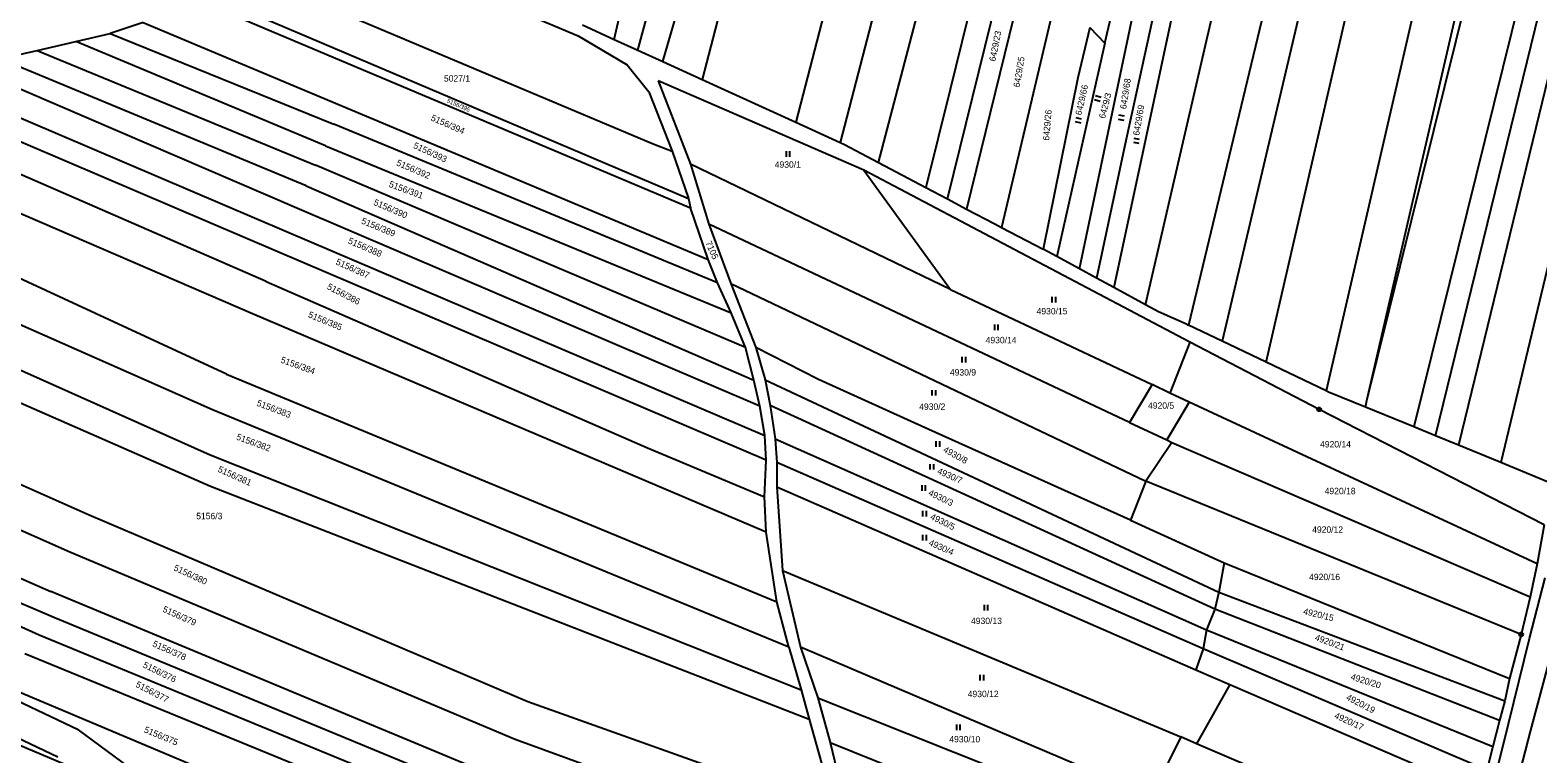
# Model space of a CAD drawing. Extents: x -593183 to -588034, y -1130415 to -1124994.
# Drawn here: x -590519.7 to -590118.7, y -1127318.7 to -1127126.3 of the extents above; entities that cross this region are included whole.
import ezdxf

# ---------------------------------------------------------------- set-up
doc = ezdxf.new("R2010")
doc.units = 0
for name, color, linetype in [('Vrstva 1', 7, 'Continuous'), ('Vrstva 18', 7, 'Continuous'), ('Vrstva 24', 7, 'Continuous'), ('Vrstva 25', 7, 'Continuous'), ('Vrstva 4', 7, 'Continuous')]:
    doc.layers.add(name, color=color, linetype=linetype)

msp = doc.modelspace()

# ---------------------------------------------------------------- linework, layer by layer
at = {"layer": 'Vrstva 1'}
for p, q in [((-590190.99, -1127214.56), (-590132.07, -1126958.96)), ((-590115.06, -1126961.66), (-590175.01, -1127222.2)), ((-590164.16, -1127224.74), (-590104.24, -1126964.69)), ((-590190.74, -1127003.39), (-590231.44, -1127194.72)), ((-590223.04, -1127199.27), (-590178.73, -1127007.25)), ((-590164.92, -1127010.13), (-590211.59, -1127204.71)), ((-590156.19, -1127011.95), (-590202.64, -1127208.99)), ((-590296.77, -1127076.12), (-590316.06, -1127150.75)), ((-590233.86, -1127129.73), (-590222, -1127078.25)), ((-590211.43, -1127078.8), (-590228.22, -1127155.28)), ((-590284.75, -1127080.65), (-590304.25, -1127156.14)), ((-590294.05, -1127161.45), (-590272.98, -1127080.97)), ((-590240.57, -1127189.77), (-590217.61, -1127080.09)), ((-590327.06, -1127085.61), (-590340.92, -1127139.41)), ((-590263.65, -1127095.78), (-590274.99, -1127142.06)), ((-590358.08, -1127131.58), (-590349.96, -1127102.1)), ((-590275.71, -1127171.16), (-590259.06, -1127103.51)), ((-590364.36, -1127128.72), (-590359.14, -1127106.47)), ((-590164.16, -1127224.74), (-590134.72, -1127106.07)), ((-590145.95, -1127234.13), (-590114.58, -1127106.04)), ((-590412.8, -1127111.33), (-590373.96, -1127127.8)), ((-590254.48, -1127107.91), (-590270.63, -1127173.85)), ((-590121.59, -1127110.17), (-590151.69, -1127231.77)), ((-590108.71, -1127108.66), (-590139.78, -1127236.67)), ((-590458, -1127112.63), (-590353.94, -1127156.49)), ((-590351.42, -1127134.62), (-590345.71, -1127114.99)), ((-590473.59, -1127118.92), (-590344.02, -1127173.55)), ((-590470.29, -1127117.59), (-590344.59, -1127171.03)), ((-590246.61, -1127116.24), (-590261.38, -1127178.73)), ((-590507.51, -1127129.27), (-590498.36, -1127127.16)), ((-590489.61, -1127124.25), (-590498.36, -1127127.16)), ((-590498.36, -1127127.16), (-590438.92, -1127151.28)), ((-590489.61, -1127124.25), (-590339.34, -1127187.29)), ((-590372.75, -1127124.89), (-590364.36, -1127128.72)), ((-590237.83, -1127125.53), (-590241.06, -1127138.9)), ((-590237.83, -1127125.53), (-590233.86, -1127129.73)), ((-590517.81, -1127131.65), (-590507.51, -1127129.27)), ((-590441.15, -1127157.04), (-590507.51, -1127129.27)), ((-590373.96, -1127127.8), (-590360.87, -1127135.51)), ((-590364.36, -1127128.72), (-590358.08, -1127131.58)), ((-590233.86, -1127129.73), (-590246.62, -1127186.49)), ((-590706.55, -1127134.28), (-590471.79, -1127239.22)), ((-590471.19, -1127227.27), (-590681.91, -1127134.01)), ((-590467.41, -1127217.73), (-590647.84, -1127134.23)), ((-590460.52, -1127201.7), (-590616.51, -1127134.43)), ((-590453.76, -1127185.19), (-590570.74, -1127135.34)), ((-590448.74, -1127173.58), (-590539.28, -1127134.67)), ((-590527.65, -1127133.92), (-590517.81, -1127131.65)), ((-590446.22, -1127167.64), (-590527.65, -1127133.92)), ((-590517.81, -1127131.65), (-590443.78, -1127162.14)), ((-590360.87, -1127135.51), (-590355.17, -1127142.66)), ((-590358.08, -1127131.58), (-590351.42, -1127134.62)), ((-590351.42, -1127134.62), (-590340.92, -1127139.41)), ((-590103.1, -1127134.74), (-590128.6, -1127241.27)), ((-590554.91, -1127135.67), (-590451.5, -1127179.83)), ((-590340.92, -1127139.41), (-590316.06, -1127150.75)), ((-590241.06, -1127138.9), (-590250.23, -1127184.53)), ((-590456.87, -1127193.1), (-590574.09, -1127142.02)), ((-590355.17, -1127142.66), (-590348.93, -1127158.48)), ((-590297.97, -1127163.54), (-590352.61, -1127139.76)), ((-590352.61, -1127139.76), (-590344.05, -1127161.9)), ((-590274.99, -1127142.06), (-590281.46, -1127168.12)), ((-590336.89, -1127193.45), (-590438.92, -1127151.28)), ((-590316.06, -1127150.75), (-590304.25, -1127156.14)), ((-590228.22, -1127155.28), (-590236.06, -1127192.22)), ((-590441.15, -1127157.04), (-590333.21, -1127201.48)), ((-590353.94, -1127156.49), (-590348.93, -1127158.48)), ((-590348.93, -1127158.48), (-590344.59, -1127171.03)), ((-590304.25, -1127156.14), (-590303.14, -1127156.64)), ((-590303.14, -1127156.64), (-590294.05, -1127161.45)), ((-590329.41, -1127210.68), (-590443.78, -1127162.14)), ((-590274.87, -1127195.19), (-590344.05, -1127161.9)), ((-590344.05, -1127161.9), (-590339.18, -1127177.82)), ((-590297.97, -1127163.54), (-590274.87, -1127195.19)), ((-590211.28, -1127209.26), (-590297.97, -1127163.54)), ((-590294.05, -1127161.45), (-590281.46, -1127168.12)), ((-590446.22, -1127167.64), (-590327.24, -1127219.36)), ((-590344.59, -1127171.03), (-590344.02, -1127173.55)), ((-590281.46, -1127168.12), (-590275.71, -1127171.16)), ((-590275.71, -1127171.16), (-590270.63, -1127173.85)), ((-590325.57, -1127226.24), (-590448.74, -1127173.58)), ((-590339.34, -1127187.29), (-590344.02, -1127173.55)), ((-590270.63, -1127173.85), (-590263.15, -1127177.81)), ((-590227.28, -1127230.59), (-590339.18, -1127177.82)), ((-590339.18, -1127177.82), (-590333.35, -1127193.65)), ((-590263.15, -1127177.81), (-590261.38, -1127178.73)), ((-590261.38, -1127178.73), (-590250.23, -1127184.53)), ((-590451.5, -1127179.83), (-590324.31, -1127234.06)), ((-590323.94, -1127240.63), (-590453.76, -1127185.19)), ((-590336.89, -1127193.45), (-590339.34, -1127187.29)), ((-590246.62, -1127186.49), (-590250.23, -1127184.53)), ((-590240.57, -1127189.77), (-590246.62, -1127186.49)), ((-590236.06, -1127192.22), (-590240.57, -1127189.77)), ((-590456.87, -1127193.1), (-590355.51, -1127237.38)), ((-590333.21, -1127201.48), (-590336.89, -1127193.45)), ((-590333.35, -1127193.65), (-590223.01, -1127246.23)), ((-590333.35, -1127193.65), (-590326.72, -1127210.68)), ((-590274.87, -1127195.19), (-590221.29, -1127220.53)), ((-590231.44, -1127194.72), (-590236.06, -1127192.22)), ((-590223.04, -1127199.27), (-590231.44, -1127194.72)), ((-590517.24, -1127287.17), (-590716.29, -1127198.13)), ((-590590.06, -1127195.73), (-590471.7, -1127247.54)), ((-590219.62, -1127201.13), (-590223.04, -1127199.27)), ((-590323.89, -1127259.76), (-590460.52, -1127201.7)), ((-590329.41, -1127210.68), (-590333.21, -1127201.48)), ((-590212, -1127204.52), (-590219.62, -1127201.13)), ((-590212, -1127204.52), (-590211.59, -1127204.71)), ((-590202.64, -1127208.99), (-590211.59, -1127204.71)), ((-590327.24, -1127219.36), (-590329.41, -1127210.68)), ((-590310.04, -1127219.18), (-590326.72, -1127210.68)), ((-590326.72, -1127210.68), (-590324.18, -1127219.3)), ((-590211.28, -1127209.26), (-590216.6, -1127222.78)), ((-590176.87, -1127227.11), (-590211.28, -1127209.26)), ((-590190.99, -1127214.56), (-590202.64, -1127208.99)), ((-590596.9, -1127213.85), (-590503.96, -1127255.17)), ((-590175.01, -1127222.2), (-590190.99, -1127214.56)), ((-590467.41, -1127217.73), (-590321.12, -1127278.28)), ((-590325.57, -1127226.24), (-590327.24, -1127219.36)), ((-590324.18, -1127219.3), (-590203.54, -1127275.71)), ((-590324.18, -1127219.3), (-590322.9, -1127226.06)), ((-590280.63, -1127232.46), (-590310.04, -1127219.18)), ((-590221.29, -1127220.53), (-590227.28, -1127230.59)), ((-590216.6, -1127222.78), (-590221.29, -1127220.53)), ((-590211.45, -1127225.22), (-590216.6, -1127222.78)), ((-590174.4, -1127222.5), (-590175.01, -1127222.2)), ((-590164.56, -1127226.49), (-590174.4, -1127222.5)), ((-590601.62, -1127224), (-590509.12, -1127264.96)), ((-590317.91, -1127290.37), (-590471.19, -1127227.27)), ((-590324.31, -1127234.06), (-590325.57, -1127226.24)), ((-590204.64, -1127280.27), (-590322.9, -1127226.06)), ((-590322.9, -1127226.06), (-590321.5, -1127234.93)), ((-590211.45, -1127225.22), (-590217.4, -1127235.24)), ((-590118.87, -1127268.16), (-590211.45, -1127225.22)), ((-590117.04, -1127257.8), (-590176.87, -1127227.11)), ((-590164.56, -1127226.49), (-590164.16, -1127224.74)), ((-590151.69, -1127231.77), (-590164.56, -1127226.49)), ((-590227.28, -1127230.59), (-590217.4, -1127235.24)), ((-590145.95, -1127234.13), (-590151.69, -1127231.77)), ((-590323.94, -1127240.63), (-590324.31, -1127234.06)), ((-590321.5, -1127234.93), (-590206.83, -1127285.77)), ((-590321.5, -1127234.93), (-590321.07, -1127241.22)), ((-590227.04, -1127256.58), (-590280.63, -1127232.46)), ((-590217.4, -1127235.24), (-590216.02, -1127235.9)), ((-590139.78, -1127236.67), (-590145.95, -1127234.13)), ((-590471.79, -1127239.22), (-590314.58, -1127301.71)), ((-590355.51, -1127237.38), (-590324.34, -1127250.35)), ((-590216.02, -1127235.9), (-590223.01, -1127246.23)), ((-590216.02, -1127235.9), (-590120.79, -1127276.95)), ((-590128.6, -1127241.27), (-590139.78, -1127236.67)), ((-590324.34, -1127250.35), (-590323.94, -1127240.63)), ((-590207.68, -1127290.78), (-590321.07, -1127241.22)), ((-590321.07, -1127241.22), (-590321.06, -1127247.75)), ((-590113.44, -1127247.5), (-590128.6, -1127241.27)), ((-590471.7, -1127247.54), (-590312.47, -1127309.5)), ((-590321.06, -1127247.75), (-590209.67, -1127296.37)), ((-590321.06, -1127247.75), (-590319.57, -1127269.93)), ((-590223.01, -1127246.23), (-590227.04, -1127256.58)), ((-590123.15, -1127286.95), (-590223.01, -1127246.23)), ((-590323.89, -1127259.76), (-590324.34, -1127250.35)), ((-590564.5, -1127253.55), (-590514.11, -1127275.51)), ((-590503.96, -1127255.17), (-590387.31, -1127304.76)), ((-590567.27, -1127259.41), (-590513.38, -1127282.35)), ((-590321.12, -1127278.28), (-590323.89, -1127259.76)), ((-590227.04, -1127256.58), (-590202.15, -1127267.88)), ((-590117.04, -1127257.8), (-590118.87, -1127268.16)), ((-590623.48, -1127266.87), (-590512.31, -1127319.5)), ((-590509.12, -1127264.96), (-590390.7, -1127314.78)), ((-590202.15, -1127267.88), (-590203.54, -1127275.71)), ((-590202.15, -1127267.88), (-590126.26, -1127298.67)), ((-590506.86, -1127312.34), (-590598.84, -1127268.58)), ((-590319.57, -1127269.93), (-590213.68, -1127314.22)), ((-590319.57, -1127269.93), (-590314.77, -1127290.37)), ((-590118.87, -1127268.16), (-590120.79, -1127276.95)), ((-590393.4, -1127325.79), (-590514.11, -1127275.51)), ((-590203.54, -1127275.71), (-590204.64, -1127280.27)), ((-590203.54, -1127275.71), (-590127.52, -1127304.61)), ((-590317.91, -1127290.37), (-590321.12, -1127278.28)), ((-590120.79, -1127276.95), (-590123.15, -1127286.95)), ((-590513.38, -1127282.35), (-590399.77, -1127329.32)), ((-590204.64, -1127280.27), (-590206.83, -1127285.77)), ((-590128.94, -1127309.89), (-590204.64, -1127280.27)), ((-590392.3, -1127338.59), (-590517.24, -1127287.17)), ((-590206.83, -1127285.77), (-590207.68, -1127290.78)), ((-590206.83, -1127285.77), (-590130.71, -1127316.74)), ((-590123.15, -1127286.95), (-590126.26, -1127298.67)), ((-590317.91, -1127290.37), (-590314.58, -1127301.71)), ((-590240.84, -1127321.82), (-590314.77, -1127290.37)), ((-590314.77, -1127290.37), (-590310.23, -1127303.8)), ((-590207.68, -1127290.78), (-590209.67, -1127296.37)), ((-590132.28, -1127323.08), (-590207.68, -1127290.78)), ((-590521.1, -1127292), (-590384.79, -1127347.89)), ((-590413.96, -1127348.04), (-590532.47, -1127298.19)), ((-590209.67, -1127296.37), (-590200.67, -1127300.25)), ((-590126.26, -1127298.67), (-590127.52, -1127304.61)), ((-590314.58, -1127301.71), (-590312.47, -1127309.5)), ((-590310.23, -1127303.8), (-590240.92, -1127331.37)), ((-590310.23, -1127303.8), (-590306.9, -1127315.67)), ((-590200.67, -1127300.25), (-590209.49, -1127316.02)), ((-590200.67, -1127300.25), (-590133.85, -1127329.04)), ((-590387.31, -1127304.76), (-590315.11, -1127330.51)), ((-590127.52, -1127304.61), (-590128.94, -1127309.89)), ((-590508.72, -1127322.23), (-590537.26, -1127310.28)), ((-590312.47, -1127309.5), (-590305.73, -1127333.58)), ((-590128.94, -1127309.89), (-590130.71, -1127316.74)), ((-590506.86, -1127312.34), (-590473.28, -1127337.08)), ((-590390.7, -1127314.78), (-590303.53, -1127346.5)), ((-590306.9, -1127315.67), (-590254.21, -1127336.9)), ((-590306.9, -1127315.67), (-590302.66, -1127333.18)), ((-590213.68, -1127314.22), (-590221.32, -1127329.7)), ((-590209.49, -1127316.02), (-590213.68, -1127314.22)), ((-590138.28, -1127346.54), (-590209.49, -1127316.02)), ((-590130.71, -1127316.74), (-590132.28, -1127323.08))]:
    msp.add_line(p, q, dxfattribs=at)
at = {"layer": 'Vrstva 24'}
for centre, radius in [((-590176.87, -1127227.11), 0.5), ((-590176.87, -1127227.11), 0.0327), ((-590123.15, -1127286.95), 0.5), ((-590123.15, -1127286.95), 0.0327)]:
    msp.add_circle(centre, radius, dxfattribs=at)
at = {"layer": 'Vrstva 25'}
for p, q in [((-590236.58, -1127144.74), (-590235.13, -1127145.12)), ((-590234.87, -1127144.13), (-590236.32, -1127143.75)), ((-590241.76, -1127150.58), (-590240.29, -1127150.91)), ((-590240.07, -1127149.92), (-590241.53, -1127149.58)), ((-590230.32, -1127149.92), (-590228.84, -1127150.17)), ((-590228.67, -1127149.16), (-590230.15, -1127148.91)), ((-590224.63, -1127155.33), (-590226.11, -1127155.08)), ((-590318.63, -1127158.42), (-590318.63, -1127159.92)), ((-590317.6, -1127159.92), (-590317.6, -1127158.42)), ((-590226.28, -1127156.09), (-590224.8, -1127156.34)), ((-590247.93, -1127197.22), (-590247.93, -1127198.72)), ((-590246.91, -1127198.72), (-590246.91, -1127197.22)), ((-590263.24, -1127204.58), (-590263.24, -1127206.08)), ((-590262.22, -1127206.08), (-590262.22, -1127204.58)), ((-590271.88, -1127213.18), (-590271.88, -1127214.68)), ((-590270.85, -1127214.68), (-590270.85, -1127213.18)), ((-590279.85, -1127221.96), (-590279.85, -1127223.46)), ((-590278.83, -1127223.46), (-590278.83, -1127221.96)), ((-590278.81, -1127235.6), (-590278.81, -1127237.1)), ((-590277.79, -1127237.1), (-590277.79, -1127235.6)), ((-590280.4, -1127241.64), (-590280.4, -1127243.14)), ((-590279.38, -1127243.14), (-590279.38, -1127241.64)), ((-590282.54, -1127247.26), (-590282.54, -1127248.76)), ((-590281.52, -1127248.76), (-590281.52, -1127247.26)), ((-590282.35, -1127254.06), (-590282.35, -1127255.56)), ((-590281.33, -1127255.56), (-590281.33, -1127254.06)), ((-590282.35, -1127260.46), (-590282.35, -1127261.96)), ((-590281.33, -1127261.96), (-590281.33, -1127260.46)), ((-590265.96, -1127279.12), (-590265.96, -1127280.62)), ((-590264.94, -1127280.62), (-590264.94, -1127279.12)), ((-590267.07, -1127297.71), (-590267.07, -1127299.21)), ((-590266.05, -1127299.21), (-590266.05, -1127297.71)), ((-590273.33, -1127310.95), (-590273.33, -1127312.45)), ((-590272.31, -1127312.45), (-590272.31, -1127310.95))]:
    msp.add_line(p, q, dxfattribs=at)
at = {"layer": 'Vrstva 4'}
for p, q in [((-590120.9, -1127288.04), (-590116.8, -1127271.95)), ((-590126.53, -1127310.76), (-590120.9, -1127288.04)), ((-590114.55, -1127289.55), (-590120.73, -1127312.74)), ((-590137.05, -1127353.23), (-590126.53, -1127310.76)), ((-590120.73, -1127312.74), (-590132.22, -1127356.96))]:
    msp.add_line(p, q, dxfattribs=at)

# ---------------------------------------------------------------- texts
at = {"layer": 'Vrstva 18'}
for s, height, rotation, p in [('6429/23', 1.7, 78.5538, (-590263, -1127134.68)), ('6429/25', 1.7, 80.5588, (-590256.54, -1127141.56)), ('6429/68', 1.7, 81.1582, (-590228.19, -1127147.36)), ('6429/66', 1.7, 77.1055, (-590240.11, -1127149)), ('6429/3', 1.7, 75.2065, (-590233.85, -1127149.92)), ('5156/395', 1.14, 336.4362, (-590408.96, -1127145.45)), ('6429/26', 1.7, 85.2418, (-590248.68, -1127155.69)), ('6429/69', 1.7, 80.3021, (-590224.73, -1127154.39)), ('5156/394', 1.7, 336.4211, (-590413.25, -1127150.2)), ('5156/393', 1.7, 335.1922, (-590417.92, -1127157.53)), ('5156/392', 1.7, 336.7783, (-590422.43, -1127162.15)), ('5156/391', 1.7, 339.7686, (-590424.4, -1127167.88)), ('5156/390', 1.7, 336.7399, (-590428.49, -1127172.67)), ('5156/389', 1.7, 337.5178, (-590431.74, -1127177.64)), ('5156/388', 1.7, 336.5863, (-590435.28, -1127182.88)), ('7105', 1.7, 293.587, (-590340.12, -1127182.79)), ('5156/387', 1.7, 335.6538, (-590438.54, -1127188.48)), ('5156/386', 1.7, 332.6807, (-590440.86, -1127195.03)), ('5156/385', 1.7, 337.604, (-590445.88, -1127202.55)), ('5156/384', 1.7, 340.2376, (-590453.17, -1127214.62)), ('5156/383', 1.7, 339.172, (-590459.56, -1127226.08)), ('5156/382', 1.7, 339.7686, (-590464.97, -1127235.09)), ('4930/8', 1.7, 330.9958, (-590277.02, -1127238.32)), ('5156/381', 1.7, 335.7995, (-590469.89, -1127243.63)), ('4930/7', 1.7, 335.9824, (-590278.58, -1127244.11)), ('4930/3', 1.7, 333.588, (-590280.96, -1127249.83)), ('4930/5', 1.7, 333.435, (-590280.46, -1127256.2)), ('4930/4', 1.7, 335.9824, (-590280.86, -1127263.16)), ('5156/380', 1.7, 335.1037, (-590481.65, -1127269.83)), ('5156/379', 1.7, 335.7277, (-590484.59, -1127280.85)), ('4920/15', 1.7, 346.596, (-590181.22, -1127281.56)), ('4920/21', 1.7, 339.7228, (-590178.17, -1127288.43)), ('5156/378', 1.7, 335.907, (-590487.27, -1127290.06)), ('5156/376', 1.7, 334.0142, (-590489.82, -1127295.65)), ('5156/377', 1.7, 332.3254, (-590491.77, -1127300.79)), ('4920/20', 1.7, 342.4138, (-590168.62, -1127298.92)), ('4920/19', 1.7, 332.4254, (-590169.86, -1127304.22)), ('4920/17', 1.7, 335.5193, (-590173.01, -1127309.14)), ('5156/375', 1.7, 337.4852, (-590489.53, -1127312.92))]:
    msp.add_text(s, height=height, rotation=rotation, dxfattribs=at).set_placement(p)
for s, p in [('5027/1', (-590409.62, -1127139.94)), ('4930/1', (-590321.64, -1127162.85)), ('4930/15', (-590252.02, -1127201.85)), ('4930/14', (-590265.57, -1127209.53)), ('4930/9', (-590275.07, -1127218.11)), ('4930/2', (-590283.23, -1127227.25)), ('4920/5', (-590222.38, -1127226.95)), ('4920/14', (-590176.64, -1127237.24)), ('4920/18', (-590175.41, -1127249.67)), ('5156/3', (-590475.49, -1127256.32)), ('4920/12', (-590178.73, -1127259.93)), ('4920/16', (-590179.54, -1127272.52)), ('4930/13', (-590269.45, -1127284.2)), ('4930/12', (-590270.33, -1127303.64)), ('4930/10', (-590275.23, -1127315.67))]:
    msp.add_text(s, height=1.7, dxfattribs=at).set_placement(p)

doc.saveas('drawing.dxf')
